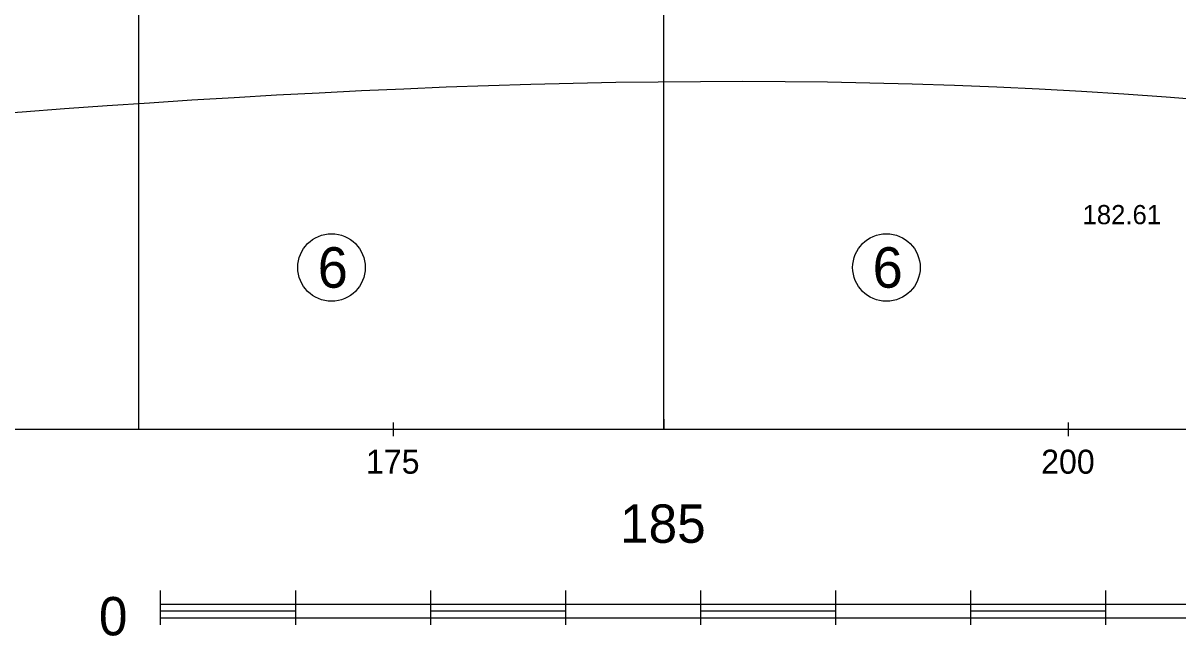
# Model space of a CAD drawing. Extents: x 3042 to 4120, y 576 to 2694.
# Drawn here: x 3407.61 to 3450.37, y 857.2 to 879.91 of the extents above; entities that cross this region are included whole.
import ezdxf

# ---------------------------------------------------------------- set-up
doc = ezdxf.new("R2010")
doc.units = 0
for name, color, linetype in [('14', 7, 'Continuous'), ('17', 7, 'Continuous'), ('18', 7, 'Continuous'), ('7', 7, 'Continuous'), ('8', 7, 'Continuous'), ('pomocna', 7, 'Continuous'), ('rozhraní', 7, 'Continuous')]:
    doc.layers.add(name, color=color, linetype=linetype)

msp = doc.modelspace()

# ---------------------------------------------------------------- linework, layer by layer
at = {"layer": '18'}
for p, q in [((3431.332, 869.859), (3431.332, 916.509)), ((3431.332, 865.24), (3431.332, 864.859))]:
    msp.add_line(p, q, dxfattribs=at)
at = {"layer": '7'}
for p, q in [((3421.322, 864.605), (3421.322, 865.113)), ((3446.322, 864.605), (3446.322, 865.113)), ((3246.322, 864.859), (3629.082, 864.859))]:
    msp.add_line(p, q, dxfattribs=at)
at = {"layer": '8'}
for p, q in [((3412.702, 857.62), (3412.702, 858.89)), ((3417.702, 857.62), (3417.702, 858.89)), ((3422.702, 857.62), (3422.702, 858.89)), ((3427.702, 857.62), (3427.702, 858.89)), ((3432.702, 857.62), (3432.702, 858.89)), ((3437.702, 857.62), (3437.702, 858.89)), ((3442.702, 857.62), (3442.702, 858.89)), ((3447.702, 857.62), (3447.702, 858.89)), ((3412.702, 858.382), (3462.702, 858.382)), ((3412.702, 858.128), (3417.702, 858.128)), ((3412.702, 857.874), (3462.702, 857.874)), ((3422.702, 858.128), (3427.702, 858.128)), ((3432.702, 858.128), (3437.702, 858.128)), ((3442.702, 858.128), (3447.702, 858.128))]:
    msp.add_line(p, q, dxfattribs=at)
at = {"layer": 'pomocna'}
for p, q in [((3411.892, 864.859), (3411.892, 917.859)), ((3431.332, 864.859), (3431.332, 917.859))]:
    msp.add_line(p, q, dxfattribs=at)
at = {"layer": 'rozhraní'}
for centre in [(3419.03, 870.853), (3439.577, 870.853)]:
    msp.add_circle(centre, 1.25, dxfattribs=at)
for points in [[(3248.314, 891.859), (3256.322, 891.859), (3352.572, 886.409), (3431.332, 884.009), (3453.062, 885.409), (3491.522, 887.359), (3557.332, 884.659), (3580.052, 895.009), (3619.082, 891.259), (3629.275, 891.259)], [(3311.777, 872.826), (3352.572, 872.409), (3453.062, 876.909), (3491.522, 872.859), (3557.332, 880.159), (3580.052, 879.009), (3619.082, 872.759), (3628.717, 873.273)]]:
    msp.add_spline(points, degree=3, dxfattribs=at)

# ---------------------------------------------------------------- texts
at = {"layer": '14'}
msp.add_text('185', height=1.4224, dxfattribs=at).set_placement((3429.712, 860.653))
at = {"layer": '17'}
msp.add_text('182.61', height=0.7112, dxfattribs=at).set_placement((3446.839, 872.457))
at = {"layer": '7'}
for s, p in [('175', (3420.306, 863.214)), ('200', (3445.306, 863.214))]:
    msp.add_text(s, height=0.889, dxfattribs=at).set_placement(p)
at = {"layer": '8'}
msp.add_text('0', height=1.422, dxfattribs=at).set_placement((3410.416, 857.224))
at = {"layer": 'rozhraní'}
for p in [(3418.519, 870.103), (3439.066, 870.103)]:
    msp.add_text('6', height=1.5, dxfattribs=at).set_placement(p)

doc.saveas('drawing.dxf')
